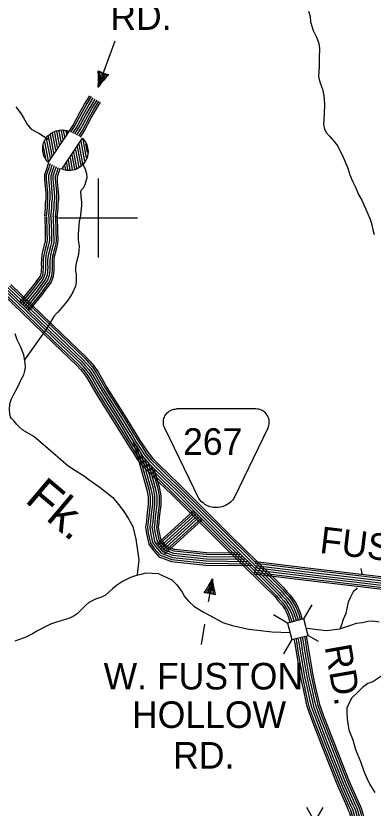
# Model space of a CAD drawing. Extents: x 1788175 to 1969470, y 584502 to 738744.
# Drawn here: x 1942711 to 1947683, y 598501 to 609523 of the extents above; entities that cross this region are included whole.
import ezdxf

# ---------------------------------------------------------------- set-up
doc = ezdxf.new("R2010")
doc.units = 0
for name, color, linetype in [('DESIGN - DRAINAGE - Bridges and Cross Drains Size Text', 7, 'Continuous'), ('DESIGN - ROW - Easement Linework and Patterning', 7, 'Continuous'), ('DESIGN - ROW - Right-of-Way and Easement Labels', 7, 'Continuous'), ('DESIGN - TRAFFIC CONTROL PERMANENT - Signalization', 7, 'Continuous'), ('DESIGN - TRANSPORTATION - Text', 7, 'Continuous'), ('DESIGN - UTILITIES - Cable (Underground) with Text', 7, 'Continuous'), ('SURVEY - CONTROL with Text', 7, 'Continuous'), ('SURVEY - DRAINAGE - Bridge Hydraulic Data - Points - Locators', 7, 'Continuous'), ('SURVEY - DRAINAGE - Storm Sewer', 7, 'Continuous'), ('SURVEY - TRANSPORTATION - Roads', 7, 'Continuous')]:
    doc.layers.add(name, color=color, linetype=linetype)

msp = doc.modelspace()

# ---------------------------------------------------------------- linework, layer by layer
at = {"layer": 'DESIGN - ROW - Easement Linework and Patterning'}
for points in [[(1945256, 602808), (1944782, 603789), (1944771, 603816), (1944767, 603834), (1944764, 603852), (1944763, 603867), (1944764, 603885), (1944766, 603902), (1944772, 603925), (1944778, 603942), (1944786, 603959), (1944796, 603975), (1944806, 603988), (1944822, 604004), (1944836, 604016), (1944849, 604026), (1944862, 604033), (1944879, 604041), (1944894, 604046), (1944907, 604050), (1944929, 604053), (1944948, 604054)], [(1946219, 603789), (1946225, 603807), (1946233, 603830), (1946236, 603846), (1946237, 603867), (1946237, 603882), (1946235, 603900), (1946229, 603922), (1946223, 603941), (1946216, 603955), (1946207, 603970), (1946196, 603986), (1946183, 604000), (1946164, 604016), (1946150, 604027), (1946136, 604034), (1946121, 604041), (1946105, 604046), (1946085, 604051), (1946071, 604053), (1946052, 604054), (1944948, 604054)], [(1946219, 603789), (1945746, 602811), (1945730, 602791), (1945716, 602775), (1945703, 602762), (1945675, 602738), (1945652, 602724), (1945629, 602711), (1945596, 602698), (1945558, 602688), (1945526, 602683), (1945491, 602682), (1945454, 602685), (1945413, 602695), (1945378, 602708), (1945342, 602727), (1945320, 602742), (1945291, 602768), (1945256, 602808)]]:
    msp.add_lwpolyline(points, dxfattribs=at)
at = {"layer": 'DESIGN - ROW - Right-of-Way and Easement Labels'}
for p, q in [((1943856, 608531), (1944091, 609173)), ((1943876, 608718), (1943872, 608739)), ((1943872, 608739), (1943920, 608717)), ((1943868, 608564), (1943876, 608622)), ((1943872, 608576), (1943894, 608700)), ((1943878, 608674), (1943876, 608718)), ((1943876, 608622), (1943878, 608674)), ((1943894, 608700), (1943911, 608702)), ((1943935, 608667), (1943898, 608607)), ((1943915, 608659), (1943901, 608638)), ((1943911, 608702), (1943938, 608700)), ((1943935, 608686), (1943915, 608659)), ((1943920, 608717), (1943982, 608705)), ((1943982, 608705), (1943935, 608667)), ((1943938, 608700), (1943935, 608686)), ((1943898, 608607), (1943872, 608576)), ((1945446, 601693), (1945389, 601370)), ((1945391, 601545), (1945418, 601610)), ((1945409, 601556), (1945420, 601579)), ((1945418, 601610), (1945438, 601645)), ((1945438, 601645), (1945438, 601520)), ((1945439, 601658), (1945442, 601600)), ((1945442, 601600), (1945449, 601548)), ((1945352, 601499), (1945391, 601545)), ((1945415, 601498), (1945352, 601499)), ((1945394, 601511), (1945395, 601526)), ((1945421, 601514), (1945394, 601511)), ((1945395, 601526), (1945409, 601556)), ((1945466, 601485), (1945415, 601498)), ((1945438, 601520), (1945421, 601514)), ((1945449, 601548), (1945458, 601504)), ((1945458, 601504), (1945466, 601485)), ((1945338, 601060), (1945288, 600777))]:
    msp.add_line(p, q, dxfattribs=at)
for centre, radius, start, end in [((1942308, 608646), 1552, 355.7316, 4.1594), ((1944110, 609227), 532, 241.5149, 258.3733), ((1944987, 607729), 1386, 135.2233, 144.6619), ((1944192, 602285), 1386, 325.2801, 334.7186), ((1946990, 601849), 1552, 185.7884, 194.2161), ((1945317, 600963), 532, 71.5716, 88.43)]:
    msp.add_arc(centre, radius, start, end, dxfattribs=at)
at = {"layer": 'DESIGN - TRAFFIC CONTROL PERMANENT - Signalization'}
for q in [(1946758, 598510), (1946986, 598510)]:
    msp.add_line((1946872, 598313), q, dxfattribs=at)
at = {"layer": 'DESIGN - TRANSPORTATION - Text'}
for points in [[(1946784, 609588), (1946804, 609514), (1946812, 609438), (1946832, 609366), (1946850, 609318), (1946895, 609226), (1946925, 609140), (1946935, 609070), (1946931, 608937), (1946932, 608819), (1946922, 608677), (1946932, 608637), (1946950, 608575), (1946979, 608503), (1946991, 608435), (1947001, 608364), (1947005, 608276), (1946994, 608076), (1946992, 608008), (1947004, 607952), (1947030, 607900), (1947077, 607848), (1947141, 607774), (1947191, 607708), (1947264, 607556), (1947328, 607406), (1947358, 607312), (1947395, 607222), (1947435, 607141), (1947479, 607037), (1947523, 606961), (1947641, 606695)], [(1942709, 608258), (1942786, 608158), (1942819, 608105), (1942871, 608008), (1942924, 607945)], [(1942924, 607945), (1943029, 607891), (1943160, 607806)], [(1943631, 607477), (1943648, 607452), (1943673, 607389), (1943692, 607332), (1943698, 607269), (1943671, 607172), (1943648, 607126), (1943611, 607083), (1943615, 607003), (1943626, 606937), (1943626, 606883), (1943616, 606795), (1943606, 606713), (1943594, 606667), (1943589, 606605)], [(1947641, 606695), (1947664, 606615), (1947679, 606545), (1947695, 606480)], [(1943589, 606605), (1943578, 606487), (1943579, 606405), (1943590, 606316), (1943588, 606269), (1943583, 606201), (1943560, 606119), (1943544, 606057), (1943543, 606009), (1943543, 605967), (1943548, 605925), (1943552, 605865), (1943549, 605819), (1943539, 605763), (1943504, 605679), (1943471, 605622), (1943425, 605552), (1943356, 605471), (1943289, 605397), (1943237, 605342), (1943135, 605169), (1942833, 604736)], [(1942696, 604281), (1942712, 604311), (1942748, 604381), (1942783, 604463), (1942820, 604530), (1942836, 604584), (1942847, 604630), (1942839, 604696), (1942823, 604806), (1942780, 604913), (1942729, 605017), (1942702, 605100)], [(1943693, 603095), (1943437, 603257), (1943225, 603445), (1942961, 603672), (1942838, 603743), (1942810, 603760), (1942766, 603796), (1942725, 603840), (1942683, 603887), (1942649, 603923), (1942638, 603945), (1942626, 603985), (1942623, 604047), (1942629, 604127), (1942652, 604197), (1942679, 604249), (1942696, 604281)], [(1943693, 603095), (1943882, 602963), (1944060, 602822), (1944138, 602726), (1944206, 602641), (1944273, 602535), (1944339, 602420), (1944382, 602244), (1944397, 602120), (1944420, 601955), (1944401, 601751)], [(1947513, 601834), (1947523, 601767), (1947527, 601747)], [(1944698, 601759), (1944514, 601769), (1944456, 601751), (1944453, 601751), (1944390, 601738), (1944308, 601709), (1944196, 601656), (1944113, 601599), (1944055, 601551), (1943956, 601466), (1943904, 601437), (1943821, 601409), (1943727, 601360), (1943673, 601317), (1943614, 601253), (1943565, 601202), (1943509, 601166), (1943435, 601135), (1943349, 601110), (1943262, 601085), (1943194, 601059), (1943120, 601022), (1943003, 600963), (1942941, 600926), (1942849, 600879), (1942696, 600824)], [(1944698, 601759), (1944883, 601677), (1944951, 601609), (1945025, 601504), (1945056, 601447), (1945114, 601379), (1945187, 601310), (1945307, 601237), (1945590, 601085), (1945721, 601043), (1945951, 600991), (1946276, 600954), (1946522, 600944)], [(1947462, 601566), (1947443, 601544), (1947403, 601509), (1947362, 601429), (1947335, 601367), (1947318, 601281), (1947300, 601211), (1947267, 601126), (1947242, 601052), (1947221, 600993)], [(1947768, 601089), (1947680, 601104), (1947608, 601096), (1947536, 601081), (1947448, 601068), (1947368, 601041), (1947213, 600990), (1947031, 600968), (1946755, 601002)], [(1947802, 600342), (1947679, 600260), (1947610, 600233), (1947535, 600178), (1947473, 600117), (1947384, 600034), (1947343, 599959), (1947316, 599891), (1947316, 599836), (1947323, 599740), (1947343, 599589), (1947398, 599452), (1947439, 599316), (1947508, 599151), (1947555, 599014), (1947596, 598919), (1947637, 598830), (1947706, 598720)]]:
    msp.add_lwpolyline(points, dxfattribs=at)
at = {"layer": 'DESIGN - UTILITIES - Cable (Underground) with Text'}
for p, q in [((1943216, 607579), (1943165, 607849)), ((1943241, 607619), (1943192, 607872)), ((1943266, 607657), (1943221, 607891)), ((1943292, 607691), (1943251, 607902)), ((1943316, 607730), (1943280, 607917)), ((1943341, 607771), (1943312, 607920)), ((1943367, 607802), (1943344, 607925)), ((1943392, 607839), (1943376, 607926)), ((1943418, 607875), (1943409, 607921)), ((1943433, 607899), (1943429, 607919)), ((1943166, 607504), (1943115, 607772)), ((1943191, 607545), (1943139, 607816)), ((1943645, 607471), (1943594, 607738)), ((1943671, 607502), (1943619, 607774)), ((1943695, 607548), (1943646, 607802)), ((1943709, 607621), (1943686, 607741)), ((1943127, 607541), (1943093, 607717)), ((1943590, 607420), (1943544, 607661)), ((1943619, 607439), (1943569, 607699)), ((1943500, 607387), (1943469, 607549)), ((1943531, 607394), (1943494, 607588)), ((1943561, 607403), (1943519, 607625)), ((1943371, 607385), (1943366, 607411)), ((1943404, 607384), (1943392, 607445)), ((1943436, 607384), (1943418, 607477)), ((1943468, 607382), (1943443, 607513))]:
    msp.add_line(p, q, dxfattribs=at)
for points in [[(1943160, 607486), (1943145, 607502), (1943128, 607526), (1943117, 607544), (1943102, 607575), (1943094, 607599), (1943086, 607642), (1943084, 607673), (1943087, 607706), (1943091, 607731), (1943097, 607753), (1943107, 607777), (1943123, 607809), (1943137, 607830), (1943158, 607854), (1943179, 607873), (1943200, 607890), (1943221, 607902), (1943247, 607915), (1943271, 607924), (1943298, 607930), (1943324, 607934), (1943359, 607935), (1943383, 607933), (1943418, 607926), (1943450, 607915), (1943160, 607487)], [(1943639, 607820), (1943654, 607803), (1943672, 607780), (1943683, 607761), (1943697, 607730), (1943705, 607706), (1943713, 607664), (1943715, 607632), (1943713, 607599), (1943708, 607575), (1943702, 607553), (1943693, 607528), (1943676, 607497), (1943662, 607476), (1943641, 607452), (1943621, 607432), (1943599, 607416), (1943579, 607403), (1943553, 607391), (1943528, 607382), (1943501, 607375), (1943475, 607372), (1943440, 607371), (1943416, 607373), (1943381, 607380), (1943349, 607391), (1943640, 607819)]]:
    msp.add_lwpolyline(points, dxfattribs=at)
at = {"layer": 'SURVEY - CONTROL with Text'}
for points in [[(1942623, 605766), (1942918, 605484), (1943335, 605080), (1943671, 604759), (1943723, 604702), (1943777, 604639), (1943835, 604555), (1943958, 604341), (1944231, 603909), (1944359, 603697), (1944417, 603602), (1944472, 603522), (1944525, 603436), (1944600, 603348), (1944685, 603261), (1944811, 603137), (1944984, 602973), (1945231, 602724), (1945682, 602274), (1946254, 601714), (1946425, 601544), (1946467, 601491), (1946509, 601448), (1946546, 601399), (1946580, 601347), (1946606, 601301), (1946632, 601245), (1946647, 601199), (1946668, 601132), (1946671, 601123)], [(1942641, 605784), (1942935, 605502), (1943352, 605098), (1943689, 604776), (1943742, 604718), (1943796, 604654), (1943856, 604569), (1943979, 604354), (1944252, 603922), (1944380, 603710), (1944438, 603616), (1944493, 603535), (1944545, 603451), (1944618, 603365), (1944703, 603279), (1944828, 603155), (1945001, 602991), (1945249, 602742), (1945700, 602291), (1946272, 601732), (1946444, 601560), (1946486, 601507), (1946528, 601464), (1946567, 601413), (1946601, 601360), (1946628, 601312), (1946655, 601254), (1946670, 601207), (1946692, 601139), (1946695, 601129)], [(1942518, 605660), (1942814, 605376), (1943232, 604972), (1943564, 604654), (1943610, 604603), (1943658, 604547), (1943709, 604475), (1943829, 604264), (1944104, 603830), (1944231, 603619), (1944291, 603521), (1944347, 603440), (1944404, 603347), (1944489, 603247), (1944579, 603156), (1944707, 603029), (1944879, 602866), (1945126, 602618), (1945577, 602167), (1946149, 601608), (1946313, 601444), (1946355, 601392), (1946395, 601350), (1946424, 601313), (1946452, 601270), (1946473, 601233), (1946492, 601190), (1946504, 601154), (1946525, 601089), (1946526, 601085)], [(1942536, 605678), (1942832, 605395), (1943249, 604990), (1943583, 604672), (1943630, 604620), (1943679, 604563), (1943730, 604489), (1943852, 604277), (1944125, 603844), (1944253, 603633), (1944313, 603535), (1944368, 603454), (1944425, 603363), (1944508, 603265), (1944597, 603174), (1944725, 603048), (1944897, 602884), (1945144, 602636), (1945595, 602186), (1946167, 601626), (1946333, 601461), (1946374, 601409), (1946415, 601367), (1946445, 601328), (1946474, 601283), (1946495, 601245), (1946516, 601200), (1946529, 601161), (1946550, 601096), (1946551, 601091)], [(1942558, 605700), (1942853, 605417), (1943271, 605013), (1943605, 604694), (1943653, 604641), (1943703, 604582), (1943757, 604506), (1943878, 604293), (1944152, 603860), (1944279, 603649), (1944339, 603552), (1944394, 603471), (1944450, 603381), (1944531, 603286), (1944619, 603196), (1944746, 603070), (1944919, 602907), (1945166, 602658), (1945617, 602208), (1946189, 601648), (1946356, 601482), (1946397, 601430), (1946439, 601387), (1946470, 601346), (1946501, 601299), (1946523, 601259), (1946545, 601211), (1946558, 601171), (1946579, 601105), (1946581, 601099)], [(1942580, 605722), (1942875, 605439), (1943292, 605035), (1943627, 604716), (1943676, 604661), (1943728, 604601), (1943783, 604522), (1943905, 604309), (1944178, 603876), (1944306, 603665), (1944365, 603568), (1944420, 603488), (1944475, 603399), (1944554, 603307), (1944641, 603218), (1944768, 603092), (1944940, 602929), (1945188, 602680), (1945639, 602230), (1946211, 601670), (1946379, 601502), (1946421, 601450), (1946462, 601408), (1946496, 601363), (1946527, 601315), (1946551, 601273), (1946574, 601223), (1946588, 601180), (1946609, 601114), (1946611, 601107)], [(1942601, 605744), (1942896, 605461), (1943314, 605057), (1943649, 604737), (1943700, 604682), (1943752, 604620), (1943809, 604539), (1943931, 604325), (1944205, 603893), (1944332, 603681), (1944391, 603585), (1944446, 603505), (1944500, 603418), (1944577, 603327), (1944663, 603240), (1944790, 603115), (1944962, 602951), (1945210, 602702), (1945661, 602252), (1946233, 601692), (1946402, 601523), (1946444, 601471), (1946486, 601428), (1946521, 601381), (1946554, 601331), (1946578, 601287), (1946603, 601234), (1946617, 601190), (1946639, 601123), (1946641, 601115)], [(1946581, 600854), (1946589, 600816), (1946614, 600652), (1946673, 600316), (1946712, 600137), (1946746, 599982), (1946769, 599890), (1946839, 599700), (1946972, 599356), (1947185, 598818), (1947315, 598522), (1947341, 598466), (1947352, 598436), (1947365, 598387), (1947382, 598333), (1947401, 598248), (1947445, 598110)], [(1946606, 600860), (1946614, 600821), (1946639, 600656), (1946698, 600321), (1946737, 600143), (1946771, 599988), (1946793, 599897), (1946863, 599709), (1946996, 599365), (1947209, 598828), (1947338, 598532), (1947365, 598476), (1947377, 598443), (1947390, 598394), (1947407, 598339), (1947426, 598255), (1947469, 598118)], [(1946636, 600868), (1946645, 600827), (1946670, 600661), (1946729, 600327), (1946767, 600150), (1946802, 599995), (1946823, 599907), (1946892, 599720), (1947025, 599376), (1947237, 598840), (1947367, 598545), (1947394, 598488), (1947406, 598453), (1947420, 598403), (1947437, 598347), (1947456, 598263), (1947499, 598127)], [(1946666, 600876), (1946675, 600832), (1946700, 600666), (1946759, 600333), (1946797, 600156), (1946832, 600002), (1946853, 599916), (1946921, 599731), (1947053, 599388), (1947266, 598851), (1947395, 598558), (1947422, 598500), (1947436, 598462), (1947449, 598412), (1947467, 598355), (1947486, 598271), (1947528, 598137)], [(1946696, 600884), (1946706, 600838), (1946731, 600671), (1946789, 600339), (1946828, 600163), (1946862, 600009), (1946883, 599925), (1946950, 599742), (1947082, 599399), (1947294, 598863), (1947423, 598571), (1947451, 598512), (1947465, 598471), (1947479, 598420), (1947497, 598363), (1947516, 598279), (1947558, 598146)], [(1946726, 600891), (1946736, 600843), (1946761, 600676), (1946820, 600345), (1946858, 600170), (1946892, 600016), (1946912, 599934), (1946979, 599753), (1947111, 599410), (1947323, 598875), (1947451, 598584), (1947480, 598524), (1947495, 598480), (1947509, 598429), (1947527, 598372), (1947546, 598287), (1947587, 598155)], [(1946750, 600898), (1946760, 600848), (1946786, 600680), (1946844, 600349), (1946882, 600175), (1946916, 600022), (1946936, 599941), (1947002, 599762), (1947134, 599419), (1947346, 598885), (1947474, 598594), (1947503, 598533), (1947519, 598488), (1947533, 598436), (1947551, 598378), (1947570, 598294), (1947611, 598163)]]:
    msp.add_lwpolyline(points, dxfattribs=at)
at = {"layer": 'SURVEY - DRAINAGE - Bridge Hydraulic Data - Points - Locators'}
for p, q in [((1943854, 607260), (1943854, 606160)), ((1944404, 606709), (1943304, 606710))]:
    msp.add_line(p, q, dxfattribs=at)
at = {"layer": 'SURVEY - DRAINAGE - Storm Sewer'}
for p, q in [((1946720, 601135), (1946835, 601331)), ((1946490, 601076), (1946295, 601191)), ((1946780, 600905), (1946917, 600825)), ((1946550, 600846), (1946435, 600650))]:
    msp.add_line(p, q, dxfattribs=at)
msp.add_lwpolyline([(1946490, 601076), (1946550, 600846), (1946780, 600905), (1946720, 601135)], close=True, dxfattribs=at)
at = {"layer": 'SURVEY - TRANSPORTATION - Roads'}
for points in [[(1943452, 607914), (1943508, 608004), (1943607, 608187), (1943668, 608294), (1943741, 608412)], [(1943474, 607903), (1943530, 607992), (1943629, 608175), (1943689, 608281), (1943762, 608399)], [(1943502, 607889), (1943557, 607976), (1943656, 608160), (1943716, 608266), (1943788, 608382)], [(1943530, 607875), (1943583, 607961), (1943683, 608145), (1943743, 608250), (1943814, 608366)], [(1943530, 607875), (1943583, 607961), (1943683, 608145), (1943743, 608250), (1943814, 608366)], [(1943557, 607861), (1943610, 607945), (1943710, 608130), (1943769, 608234), (1943841, 608350)], [(1943585, 607847), (1943637, 607929), (1943737, 608115), (1943796, 608218), (1943867, 608334)], [(1943608, 607835), (1943659, 607917), (1943760, 608103), (1943818, 608205), (1943889, 608320)], [(1943452, 607543), (1943479, 607578), (1943500, 607614)], [(1943113, 606737), (1943125, 606854), (1943125, 606919), (1943133, 606981), (1943133, 607014), (1943131, 607058), (1943119, 607202), (1943114, 607243), (1943114, 607314), (1943149, 607421), (1943157, 607441), (1943167, 607474), (1943171, 607481)], [(1943138, 606735), (1943150, 606853), (1943150, 606917), (1943158, 606979), (1943158, 607014), (1943156, 607060), (1943143, 607204), (1943139, 607245), (1943139, 607310), (1943172, 607412), (1943180, 607432), (1943190, 607465), (1943193, 607470)], [(1943169, 606731), (1943181, 606851), (1943181, 606915), (1943189, 606978), (1943189, 607015), (1943187, 607062), (1943174, 607207), (1943170, 607246), (1943170, 607305), (1943201, 607401), (1943209, 607421), (1943219, 607454), (1943220, 607456)], [(1943199, 606728), (1943212, 606849), (1943212, 606914), (1943220, 606976), (1943220, 607016), (1943217, 607064), (1943205, 607210), (1943201, 607248), (1943201, 607300), (1943230, 607390), (1943239, 607411), (1943248, 607442)], [(1943199, 606728), (1943212, 606849), (1943212, 606914), (1943220, 606976), (1943220, 607016), (1943217, 607064), (1943205, 607210), (1943201, 607248), (1943201, 607300), (1943230, 607390), (1943239, 607411), (1943248, 607442)], [(1943230, 606725), (1943243, 606848), (1943243, 606912), (1943251, 606974), (1943251, 607016), (1943248, 607066), (1943236, 607213), (1943232, 607250), (1943232, 607295), (1943259, 607380), (1943268, 607400), (1943276, 607428)], [(1943261, 606722), (1943274, 606846), (1943274, 606910), (1943282, 606972), (1943282, 607017), (1943279, 607068), (1943267, 607216), (1943263, 607252), (1943263, 607291), (1943288, 607369), (1943297, 607389), (1943304, 607413)], [(1943287, 606719), (1943300, 606845), (1943300, 606908), (1943307, 606970), (1943307, 607018), (1943305, 607069), (1943292, 607218), (1943289, 607253), (1943289, 607287), (1943312, 607359), (1943321, 607380), (1943328, 607402)], [(1943112, 606726), (1943118, 606524), (1943120, 606406), (1943119, 606382), (1943107, 606336), (1943092, 606284), (1943083, 606242), (1943073, 606204), (1943066, 606134), (1943065, 606080), (1943066, 606017), (1943065, 605995), (1943062, 605959), (1943059, 605937), (1943047, 605901), (1943025, 605872), (1942987, 605823), (1942935, 605749), (1942761, 605539)], [(1943137, 606726), (1943143, 606524), (1943146, 606405), (1943144, 606378), (1943131, 606329), (1943117, 606277), (1943108, 606236), (1943099, 606199), (1943091, 606132), (1943091, 606080), (1943092, 606017), (1943090, 605993), (1943088, 605956), (1943085, 605931), (1943070, 605889), (1943045, 605857), (1943008, 605808), (1942956, 605734), (1942781, 605523)], [(1943168, 606727), (1943174, 606525), (1943177, 606405), (1943175, 606373), (1943161, 606320), (1943147, 606270), (1943138, 606229), (1943129, 606194), (1943122, 606130), (1943122, 606080), (1943123, 606016), (1943121, 605991), (1943119, 605953), (1943115, 605924), (1943097, 605874), (1943070, 605838), (1943033, 605790), (1942980, 605715), (1942805, 605503)], [(1943199, 606728), (1943205, 606526), (1943208, 606404), (1943206, 606368), (1943191, 606312), (1943177, 606262), (1943168, 606222), (1943160, 606188), (1943153, 606129), (1943153, 606081), (1943154, 606015), (1943152, 605989), (1943150, 605951), (1943145, 605917), (1943125, 605859), (1943094, 605819), (1943058, 605771), (1943005, 605696), (1942829, 605483)], [(1943199, 606728), (1943205, 606526), (1943208, 606404), (1943206, 606368), (1943191, 606312), (1943177, 606262), (1943168, 606222), (1943160, 606188), (1943153, 606129), (1943153, 606081), (1943154, 606015), (1943152, 605989), (1943150, 605951), (1943145, 605917), (1943125, 605859), (1943094, 605819), (1943058, 605771), (1943005, 605696), (1942829, 605483)], [(1943230, 606729), (1943236, 606527), (1943239, 606403), (1943237, 606363), (1943221, 606304), (1943207, 606255), (1943199, 606216), (1943191, 606183), (1943184, 606127), (1943184, 606081), (1943185, 606013), (1943183, 605986), (1943180, 605948), (1943176, 605909), (1943152, 605844), (1943119, 605800), (1943083, 605753), (1943030, 605677), (1942853, 605463)], [(1943261, 606730), (1943267, 606528), (1943270, 606403), (1943267, 606358), (1943251, 606296), (1943237, 606247), (1943229, 606209), (1943221, 606178), (1943215, 606125), (1943215, 606081), (1943216, 606012), (1943214, 605984), (1943211, 605945), (1943206, 605902), (1943180, 605829), (1943144, 605781), (1943108, 605735), (1943054, 605658), (1942876, 605444)], [(1943286, 606731), (1943292, 606528), (1943295, 606402), (1943292, 606354), (1943275, 606289), (1943261, 606241), (1943253, 606203), (1943246, 606173), (1943240, 606123), (1943240, 606081), (1943241, 606012), (1943238, 605982), (1943236, 605942), (1943230, 605896), (1943202, 605817), (1943163, 605766), (1943128, 605720), (1943074, 605643), (1942896, 605428)], [(1944342, 603605), (1944535, 602931), (1944554, 602831), (1944554, 602728), (1944533, 602566), (1944528, 602492), (1944516, 602408), (1944529, 602323), (1944559, 602175), (1944610, 602103), (1944702, 601998), (1944877, 601933), (1945355, 601883), (1946000, 601876)], [(1944390, 603531), (1944560, 602937), (1944580, 602834), (1944580, 602726), (1944559, 602563), (1944553, 602489), (1944542, 602408), (1944554, 602328), (1944584, 602186), (1944630, 602119), (1944717, 602020), (1944883, 601958), (1945357, 601909), (1945974, 601902)], [(1944448, 603444), (1944590, 602944), (1944611, 602837), (1944611, 602724), (1944589, 602560), (1944584, 602486), (1944573, 602408), (1944584, 602333), (1944613, 602198), (1944654, 602139), (1944735, 602046), (1944890, 601989), (1945359, 601940), (1945942, 601934)], [(1944501, 603369), (1944620, 602952), (1944642, 602840), (1944642, 602722), (1944620, 602557), (1944615, 602483), (1944604, 602408), (1944615, 602339), (1944642, 602211), (1944679, 602158), (1944753, 602072), (1944897, 602019), (1945360, 601971), (1945909, 601965)], [(1944501, 603369), (1944620, 602952), (1944642, 602840), (1944642, 602722), (1944620, 602557), (1944615, 602483), (1944604, 602408), (1944615, 602339), (1944642, 602211), (1944679, 602158), (1944753, 602072), (1944897, 602019), (1945360, 601971), (1945909, 601965)], [(1944550, 603312), (1944651, 602959), (1944673, 602843), (1944673, 602720), (1944651, 602554), (1944646, 602479), (1944636, 602408), (1944646, 602344), (1944671, 602223), (1944703, 602177), (1944772, 602099), (1944904, 602050), (1945362, 602002), (1945877, 601996)], [(1944595, 603267), (1944681, 602966), (1944704, 602846), (1944704, 602718), (1944682, 602551), (1944677, 602476), (1944667, 602408), (1944676, 602350), (1944700, 602236), (1944728, 602196), (1944790, 602125), (1944911, 602080), (1945364, 602033), (1945845, 602028)], [(1944632, 603227), (1944705, 602972), (1944728, 602848), (1944728, 602717), (1944707, 602549), (1944701, 602473), (1944692, 602409), (1944700, 602354), (1944723, 602246), (1944747, 602211), (1944804, 602146), (1944917, 602104), (1945365, 602058), (1945820, 602053)], [(1944667, 602169), (1945188, 602640)], [(1944684, 602151), (1945204, 602621)], [(1944704, 602128), (1945225, 602598)], [(1944725, 602105), (1945246, 602575)], [(1944725, 602105), (1945246, 602575)], [(1944746, 602082), (1945267, 602552)], [(1944767, 602059), (1945287, 602529)], [(1944784, 602040), (1945305, 602510)], [(1948577, 601601), (1946847, 601806), (1946042, 601904)], [(1948580, 601626), (1946850, 601831), (1946045, 601929)], [(1948567, 601508), (1946836, 601713), (1946031, 601812)], [(1948570, 601539), (1946839, 601744), (1946035, 601842)], [(1948570, 601539), (1946839, 601744), (1946035, 601842)], [(1948574, 601570), (1946843, 601775), (1946039, 601873)], [(1948561, 601453), (1946829, 601658), (1946024, 601756)], [(1948564, 601478), (1946832, 601682), (1946027, 601781)]]:
    msp.add_lwpolyline(points, dxfattribs=at)

# ---------------------------------------------------------------- texts
at = {"layer": 'DESIGN - DRAINAGE - Bridges and Cross Drains Size Text'}
msp.add_text('Fk.', height=475, rotation=319.7489, dxfattribs=at).set_placement((1942822, 602769))
at = {"layer": 'DESIGN - ROW - Easement Linework and Patterning'}
msp.add_text('267', height=369.6, dxfattribs=at).set_placement((1945038, 603416))
at = {"layer": 'DESIGN - ROW - Right-of-Way and Easement Labels'}
for s, p in [('RD.', (1944025, 609328)), ('W. FUSTON', (1943932, 600152)), ('HOLLOW', (1944327, 599617)), ('RD.', (1944900, 599051))]:
    msp.add_text(s, height=370, dxfattribs=at).set_placement(p)
for s, rotation, p in [('FUSTON', 353.2508, (1946928, 602053)), ('RD.', 280.0047, (1947007, 600749))]:
    msp.add_text(s, height=370, rotation=rotation, dxfattribs=at).set_placement(p)

doc.saveas('drawing.dxf')
